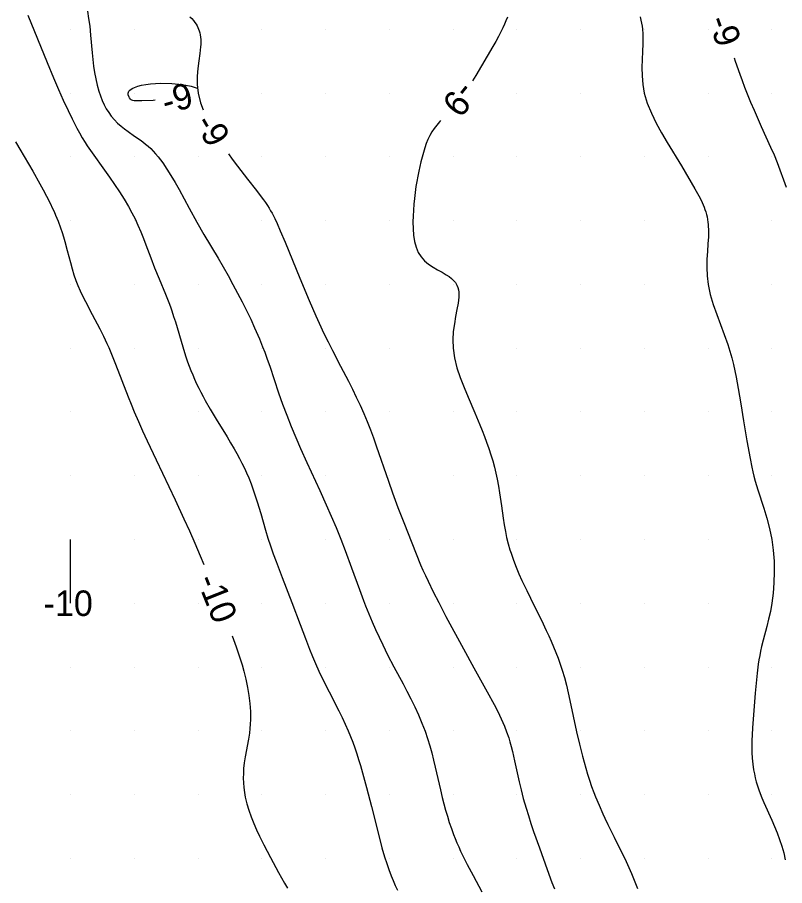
# Model space of a CAD drawing. Extents: x 2602990 to 2605851, y 618069 to 619180.
# Drawn here: x 2604395.8 to 2604456, y 618577.9 to 618645.9 of the extents above; entities that cross this region are included whole.
import ezdxf

# ---------------------------------------------------------------- set-up
doc = ezdxf.new("R2010")
doc.units = 0
for name, color, linetype in [('Default', 7, 'Continuous'), ('DTM Contours Major', 7, 'Continuous'), ('DTM Contours Major Text', 7, 'Continuous'), ('DTM Contours Minor', 7, 'Continuous'), ('DTM Contours Minor Text', 7, 'Continuous'), ('Exist DTM Scan Elevation Point', 7, 'Continuous')]:
    doc.layers.add(name, color=color, linetype=linetype)

# ---------------------------------------------------------------- blocks, each defined once
blk = doc.blocks.new('POINT_DISPLAY')
at = {"layer": 'Default'}
blk.add_line((0, 0), (0, 0), dxfattribs=at)

msp = doc.modelspace()

# ---------------------------------------------------------------- linework, layer by layer
at = {"layer": 'DTM Contours Major'}
for points in [[(2604395.691, 618636.173), (2604397.035, 618633.872), (2604397.598, 618632.881), (2604397.863, 618632.399), (2604398.113, 618631.928), (2604398.424, 618631.313), (2604398.568, 618631.013), (2604398.703, 618630.718), (2604398.832, 618630.427), (2604399.024, 618629.96), (2604399.223, 618629.428), (2604399.343, 618629.074), (2604399.453, 618628.717), (2604399.555, 618628.36), (2604399.743, 618627.648), (2604399.984, 618626.706), (2604400.115, 618626.228), (2604400.26, 618625.756), (2604400.413, 618625.316), (2604400.576, 618624.904), (2604400.751, 618624.505), (2604400.946, 618624.095), (2604401.16, 618623.667), (2604401.706, 618622.629), (2604402.291, 618621.516), (2604402.579, 618620.941), (2604402.855, 618620.36), (2604402.998, 618620.041), (2604403.269, 618619.401), (2604403.529, 618618.751), (2604404.516, 618616.191), (2604404.751, 618615.602), (2604405, 618615), (2604405.318, 618614.258), (2604405.654, 618613.504), (2604406, 618612.745), (2604406.702, 618611.248), (2604408.199, 618608.113), (2604408.893, 618606.629), (2604409.331, 618605.664), (2604409.755, 618604.699), (2604410.171, 618603.714), (2604410.452, 618603.031)], [(2604412.665, 618597.454), (2604412.989, 618596.575), (2604413.152, 618596.108), (2604413.307, 618595.638), (2604413.453, 618595.164), (2604413.589, 618594.685), (2604413.749, 618594.048), (2604413.884, 618593.406), (2604413.991, 618592.765), (2604414.068, 618592.129), (2604414.111, 618591.504), (2604414.116, 618590.893), (2604414.099, 618590.528), (2604414.069, 618590.168), (2604414.027, 618589.814), (2604413.955, 618589.341), (2604413.699, 618587.948), (2604413.627, 618587.489), (2604413.574, 618587.03), (2604413.551, 618586.66), (2604413.545, 618586.29), (2604413.557, 618585.918), (2604413.588, 618585.545), (2604413.638, 618585.171), (2604413.707, 618584.795), (2604413.831, 618584.281), (2604413.986, 618583.765), (2604414.168, 618583.249), (2604414.372, 618582.736), (2604414.592, 618582.229), (2604414.826, 618581.729), (2604415.162, 618581.05), (2604415.683, 618580.053), (2604416.305, 618578.887), (2604416.533, 618578.472), (2604416.767, 618578.063), (2604417.01, 618577.659)]]:
    msp.add_lwpolyline(points, dxfattribs=at)
at = {"layer": 'DTM Contours Minor'}
for points in [[(2604401.328, 618646.43), (2604401.42, 618645.839), (2604401.499, 618645.248), (2604401.572, 618644.547), (2604401.693, 618643.149), (2604401.746, 618642.63), (2604401.808, 618642.113), (2604401.884, 618641.603), (2604401.975, 618641.102), (2604402.084, 618640.615), (2604402.213, 618640.145), (2604402.336, 618639.777), (2604402.475, 618639.423), (2604402.63, 618639.086), (2604402.802, 618638.767), (2604402.991, 618638.465), (2604403.198, 618638.183), (2604403.436, 618637.907), (2604403.69, 618637.651), (2604403.958, 618637.412), (2604404.236, 618637.188), (2604404.52, 618636.976), (2604405.025, 618636.623), (2604405.459, 618636.322), (2604405.671, 618636.166), (2604405.88, 618636.004), (2604406.083, 618635.832), (2604406.284, 618635.646), (2604406.479, 618635.446), (2604406.671, 618635.235), (2604406.859, 618635.01), (2604407.044, 618634.772), (2604407.227, 618634.521), (2604407.554, 618634.039), (2604407.877, 618633.524), (2604408.196, 618632.986), (2604408.508, 618632.436), (2604409.305, 618630.978), (2604409.913, 618629.875), (2604410.463, 618628.918), (2604411.567, 618627.045), (2604411.958, 618626.374), (2604412.351, 618625.686), (2604412.74, 618624.986), (2604413.106, 618624.308), (2604413.46, 618623.627), (2604413.801, 618622.946), (2604414.127, 618622.27), (2604414.433, 618621.603), (2604414.809, 618620.733), (2604415.066, 618620.095), (2604415.227, 618619.676), (2604415.427, 618619.126), (2604415.617, 618618.583), (2604416.32, 618616.488), (2604416.632, 618615.605), (2604416.957, 618614.741), (2604417.302, 618613.865), (2604417.664, 618612.992), (2604418.04, 618612.127), (2604418.531, 618611.044), (2604419.546, 618608.845), (2604420.059, 618607.703), (2604420.445, 618606.823), (2604420.825, 618605.927), (2604421.194, 618605.018), (2604421.539, 618604.128), (2604422.039, 618602.775), (2604422.657, 618601.065), (2604422.974, 618600.219), (2604423.14, 618599.793), (2604423.391, 618599.173), (2604423.654, 618598.553), (2604423.926, 618597.937), (2604424.204, 618597.33), (2604424.487, 618596.736), (2604424.87, 618595.964), (2604425.361, 618595.017), (2604426.078, 618593.675), (2604426.384, 618593.094), (2604426.691, 618592.494), (2604426.993, 618591.877), (2604427.284, 618591.247), (2604427.556, 618590.606), (2604427.805, 618589.958), (2604427.997, 618589.392), (2604428.17, 618588.826), (2604428.326, 618588.261), (2604428.469, 618587.699), (2604428.601, 618587.144), (2604429.004, 618585.37), (2604429.148, 618584.769), (2604429.275, 618584.274), (2604429.41, 618583.783), (2604429.553, 618583.297), (2604429.704, 618582.816), (2604429.866, 618582.341), (2604430.037, 618581.873), (2604430.166, 618581.542), (2604430.301, 618581.215), (2604430.442, 618580.89), (2604430.588, 618580.568), (2604430.74, 618580.246), (2604430.898, 618579.926), (2604431.114, 618579.505), (2604431.567, 618578.661), (2604432.269, 618577.38)], [(2604396.656, 618646.115), (2604398.169, 618642.384), (2604398.661, 618641.204), (2604399.056, 618640.286), (2604399.433, 618639.438), (2604399.808, 618638.625), (2604400.115, 618637.985), (2604400.3, 618637.614), (2604400.494, 618637.243), (2604400.697, 618636.871), (2604400.911, 618636.499), (2604401.14, 618636.127), (2604401.313, 618635.859), (2604401.683, 618635.32), (2604402.666, 618633.951), (2604403.058, 618633.4), (2604403.449, 618632.834), (2604403.832, 618632.259), (2604404.201, 618631.677), (2604404.546, 618631.094), (2604404.812, 618630.61), (2604405.058, 618630.127), (2604405.286, 618629.641), (2604405.509, 618629.124), (2604405.717, 618628.607), (2604405.914, 618628.093), (2604406.288, 618627.084), (2604406.589, 618626.301), (2604406.941, 618625.443), (2604407.445, 618624.233), (2604407.703, 618623.579), (2604407.827, 618623.249), (2604407.945, 618622.915), (2604408.086, 618622.488), (2604408.22, 618622.056), (2604408.795, 618620.094), (2604409.016, 618619.395), (2604409.174, 618618.936), (2604409.302, 618618.59), (2604409.437, 618618.245), (2604409.58, 618617.901), (2604409.73, 618617.557), (2604409.888, 618617.212), (2604410.055, 618616.867), (2604410.219, 618616.541), (2604410.39, 618616.214), (2604410.568, 618615.884), (2604410.945, 618615.219), (2604411.417, 618614.43), (2604412.27, 618613.047), (2604412.553, 618612.58), (2604412.828, 618612.112), (2604413.042, 618611.734), (2604413.248, 618611.355), (2604413.445, 618610.976), (2604413.633, 618610.594), (2604413.811, 618610.211), (2604413.978, 618609.825), (2604414.163, 618609.361), (2604414.333, 618608.893), (2604414.491, 618608.425), (2604414.638, 618607.958), (2604414.912, 618607.03), (2604415.284, 618605.74), (2604415.483, 618605.09), (2604415.678, 618604.495), (2604415.892, 618603.88), (2604416.115, 618603.275), (2604416.602, 618602.009), (2604417.366, 618600.049), (2604418.012, 618598.324), (2604418.423, 618597.225), (2604418.742, 618596.403), (2604418.976, 618595.826), (2604419.214, 618595.267), (2604419.484, 618594.666), (2604419.792, 618594.021), (2604420.282, 618593.043), (2604421.041, 618591.559), (2604421.293, 618591.048), (2604421.536, 618590.529), (2604421.769, 618590.004), (2604421.952, 618589.559), (2604422.126, 618589.11), (2604422.29, 618588.657), (2604422.447, 618588.2), (2604422.596, 618587.74), (2604422.738, 618587.277), (2604422.986, 618586.42), (2604423.219, 618585.554), (2604423.6, 618584.063), (2604424.196, 618581.69), (2604424.423, 618580.834), (2604424.627, 618580.121), (2604424.794, 618579.593), (2604424.961, 618579.112), (2604425.146, 618578.63), (2604425.3, 618578.258), (2604425.468, 618577.881), (2604425.651, 618577.499)], [(2604409.357, 618645.987), (2604409.503, 618645.832), (2604409.636, 618645.677), (2604409.754, 618645.523), (2604409.841, 618645.394), (2604409.918, 618645.265), (2604409.985, 618645.134), (2604410.043, 618645.001), (2604410.092, 618644.866), (2604410.132, 618644.728), (2604410.169, 618644.557), (2604410.194, 618644.38), (2604410.209, 618644.198), (2604410.213, 618644.01), (2604410.208, 618643.816), (2604410.195, 618643.615), (2604410.136, 618643.092), (2604410.058, 618642.531), (2604409.982, 618641.936), (2604409.932, 618641.313), (2604409.93, 618640.666), (2604410, 618640), (2604410.188, 618639.221), (2604410.391, 618638.674)], [(2604434.266, 618645.953), (2604434.148, 618645.669), (2604434.024, 618645.389), (2604433.897, 618645.113), (2604433.765, 618644.84), (2604433.56, 618644.439), (2604433.348, 618644.043), (2604433.13, 618643.653), (2604432.685, 618642.888), (2604431.781, 618641.37), (2604431.518, 618640.945)], [(2604444.682, 618645.963), (2604444.736, 618645.724), (2604444.781, 618645.485), (2604444.819, 618645.246), (2604444.848, 618645.006), (2604444.878, 618644.63), (2604444.891, 618644.247), (2604444.89, 618643.853), (2604444.867, 618643.26), (2604444.837, 618642.643), (2604444.817, 618642.005), (2604444.825, 618641.35), (2604444.88, 618640.68), (2604445, 618640), (2604445.233, 618639.211), (2604445.551, 618638.421), (2604445.933, 618637.637), (2604446.355, 618636.868), (2604446.793, 618636.123), (2604447.905, 618634.284), (2604448.973, 618632.494), (2604449.181, 618632.126), (2604449.372, 618631.767), (2604449.542, 618631.413), (2604449.689, 618631.063), (2604449.758, 618630.871), (2604449.82, 618630.679), (2604449.873, 618630.485), (2604449.919, 618630.289), (2604449.956, 618630.09), (2604449.986, 618629.887), (2604450.005, 618629.703), (2604450.019, 618629.516), (2604450.027, 618629.324), (2604450.029, 618628.925), (2604450.022, 618628.717), (2604449.991, 618628.169), (2604449.949, 618627.585), (2604449.913, 618626.973), (2604449.899, 618626.334), (2604449.922, 618625.675), (2604450, 618625), (2604450.166, 618624.218), (2604450.4, 618623.426), (2604450.678, 618622.632), (2604451.274, 618621.061), (2604451.546, 618620.296), (2604451.714, 618619.762), (2604451.861, 618619.238), (2604451.989, 618618.725), (2604452.102, 618618.221), (2604452.201, 618617.727), (2604452.364, 618616.831), (2604452.561, 618615.627), (2604452.772, 618614.311), (2604453.042, 618612.738), (2604453.292, 618611.356), (2604453.43, 618610.663), (2604453.509, 618610.31), (2604453.597, 618609.951), (2604453.696, 618609.583), (2604453.903, 618608.904), (2604454.38, 618607.446), (2604454.616, 618606.666), (2604454.828, 618605.851), (2604455, 618605), (2604455.112, 618604.165), (2604455.176, 618603.311), (2604455.194, 618602.453), (2604455.169, 618601.606), (2604455.103, 618600.784), (2604455, 618600), (2604454.884, 618599.363), (2604454.75, 618598.761), (2604454.606, 618598.188), (2604454.319, 618597.112), (2604454.193, 618596.599), (2604454.117, 618596.249), (2604454.05, 618595.902), (2604453.991, 618595.558), (2604453.94, 618595.214), (2604453.853, 618594.523), (2604453.798, 618594), (2604453.706, 618592.942), (2604453.492, 618590.243), (2604453.458, 618589.688), (2604453.44, 618589.225), (2604453.434, 618588.762), (2604453.443, 618588.301), (2604453.467, 618587.843), (2604453.51, 618587.39), (2604453.574, 618586.942), (2604453.633, 618586.625), (2604453.703, 618586.31), (2604453.784, 618585.999), (2604453.876, 618585.689), (2604453.979, 618585.38), (2604454.091, 618585.071), (2604454.226, 618584.732), (2604454.371, 618584.39), (2604455.004, 618582.986), (2604455.217, 618582.494), (2604455.422, 618581.99), (2604455.614, 618581.475), (2604455.787, 618580.951), (2604455.936, 618580.421), (2604456.055, 618579.884)], [(2604452.045, 618642.75), (2604452.124, 618642.512), (2604452.478, 618641.492), (2604452.665, 618640.975), (2604452.862, 618640.453), (2604453.068, 618639.93), (2604453.334, 618639.287), (2604453.61, 618638.646), (2604454.175, 618637.386), (2604454.908, 618635.761), (2604455.173, 618635.147), (2604455.412, 618634.561), (2604455.637, 618633.978), (2604455.917, 618633.205), (2604456.12, 618632.614)], [(2604404.615, 618639.615), (2604404.599, 618639.674), (2604404.527, 618639.866), (2604404.513, 618639.933), (2604404.512, 618640), (2604404.535, 618640.081), (2604404.583, 618640.159), (2604404.657, 618640.235), (2604404.755, 618640.308), (2604404.876, 618640.377), (2604405.018, 618640.442), (2604405.274, 618640.531), (2604405.572, 618640.608), (2604405.907, 618640.672), (2604406.274, 618640.722), (2604406.667, 618640.755), (2604407.081, 618640.77), (2604407.933, 618640.748), (2604408.757, 618640.666), (2604409.464, 618640.537), (2604409.93, 618640.386)], [(2604406.629, 618639.441), (2604406.472, 618639.426), (2604405.588, 618639.38), (2604405, 618639.394), (2604404.889, 618639.416), (2604404.808, 618639.445), (2604404.749, 618639.479), (2604404.703, 618639.519), (2604404.615, 618639.615)], [(2604429.022, 618637.835), (2604428.925, 618637.731), (2604428.715, 618637.485), (2604428.517, 618637.226), (2604428.336, 618636.952), (2604428.175, 618636.664), (2604428.032, 618636.359), (2604427.903, 618636.036), (2604427.786, 618635.699), (2604427.678, 618635.346), (2604427.576, 618634.979), (2604427.483, 618634.618), (2604427.395, 618634.246), (2604427.311, 618633.864), (2604427.232, 618633.473), (2604427.159, 618633.074), (2604427.091, 618632.668), (2604427.025, 618632.208), (2604426.967, 618631.744), (2604426.921, 618631.278), (2604426.886, 618630.813), (2604426.864, 618630.352), (2604426.856, 618629.898), (2604426.867, 618629.364), (2604426.908, 618628.851), (2604426.984, 618628.367), (2604427.102, 618627.916), (2604427.269, 618627.508), (2604427.491, 618627.148), (2604427.765, 618626.846), (2604428.082, 618626.586), (2604428.427, 618626.358), (2604428.784, 618626.151), (2604429.137, 618625.955), (2604429.469, 618625.759), (2604429.681, 618625.617), (2604429.873, 618625.468), (2604430.042, 618625.308), (2604430.186, 618625.136), (2604430.301, 618624.95), (2604430.385, 618624.747), (2604430.427, 618624.575), (2604430.451, 618624.391), (2604430.458, 618624.194), (2604430.45, 618623.984), (2604430.429, 618623.76), (2604430.396, 618623.522), (2604430.308, 618623.029), (2604430.203, 618622.49), (2604430.101, 618621.91), (2604430.02, 618621.298), (2604429.98, 618620.659), (2604430, 618620), (2604430.111, 618619.237), (2604430.304, 618618.464), (2604430.56, 618617.688), (2604430.859, 618616.914), (2604431.182, 618616.149), (2604431.717, 618614.92), (2604432.109, 618613.987), (2604432.293, 618613.53), (2604432.468, 618613.079), (2604432.633, 618612.633), (2604432.805, 618612.138), (2604432.963, 618611.647), (2604433.108, 618611.161), (2604433.239, 618610.678), (2604433.356, 618610.199), (2604433.459, 618609.723), (2604433.56, 618609.186), (2604433.647, 618608.655), (2604433.792, 618607.627), (2604433.925, 618606.662), (2604434.009, 618606.135), (2604434.101, 618605.634), (2604434.203, 618605.157), (2604434.326, 618604.67), (2604434.463, 618604.197), (2604434.55, 618603.921), (2604434.739, 618603.372), (2604434.947, 618602.827), (2604435.169, 618602.296), (2604435.401, 618601.778), (2604435.776, 618600.987), (2604436.359, 618599.803), (2604436.924, 618598.674), (2604437.314, 618597.87), (2604437.507, 618597.452), (2604437.698, 618597.025), (2604437.885, 618596.588), (2604438.066, 618596.142), (2604438.24, 618595.688), (2604438.405, 618595.226), (2604438.559, 618594.757), (2604438.733, 618594.165), (2604438.891, 618593.569), (2604439.036, 618592.972), (2604439.169, 618592.379), (2604439.69, 618589.923), (2604439.905, 618588.96), (2604440.06, 618588.321), (2604440.143, 618587.999), (2604440.269, 618587.533), (2604440.405, 618587.063), (2604440.549, 618586.59), (2604440.704, 618586.116), (2604440.868, 618585.642), (2604441.042, 618585.168), (2604441.174, 618584.83), (2604441.452, 618584.156), (2604441.75, 618583.484), (2604441.906, 618583.148), (2604442.143, 618582.653), (2604442.633, 618581.668), (2604443.118, 618580.702), (2604443.464, 618579.988), (2604443.792, 618579.276), (2604443.995, 618578.81), (2604444.163, 618578.412), (2604444.475, 618577.633)], [(2604412.39, 618635.222), (2604412.687, 618634.813), (2604413.098, 618634.268), (2604413.886, 618633.258), (2604414.596, 618632.355), (2604414.962, 618631.871), (2604415.131, 618631.639), (2604415.289, 618631.412), (2604415.438, 618631.189), (2604415.577, 618630.968), (2604415.694, 618630.77), (2604415.805, 618630.571), (2604416.011, 618630.171), (2604416.205, 618629.762), (2604416.451, 618629.205), (2604416.827, 618628.307), (2604417.991, 618625.487), (2604418.726, 618623.738), (2604419.247, 618622.535), (2604419.509, 618621.95), (2604419.877, 618621.153), (2604420.199, 618620.484), (2604420.539, 618619.805), (2604421.178, 618618.576), (2604421.79, 618617.404), (2604422.101, 618616.792), (2604422.41, 618616.167), (2604422.71, 618615.53), (2604422.998, 618614.885), (2604423.265, 618614.245), (2604423.515, 618613.604), (2604423.752, 618612.966), (2604423.977, 618612.337), (2604424.929, 618609.572), (2604425.254, 618608.662), (2604425.678, 618607.513), (2604426.126, 618606.336), (2604426.755, 618604.723), (2604427.101, 618603.863), (2604427.456, 618603.018), (2604427.638, 618602.603), (2604427.834, 618602.17), (2604428.034, 618601.743), (2604428.447, 618600.896), (2604428.874, 618600.058), (2604429.445, 618598.97), (2604430.812, 618596.419), (2604431.618, 618594.948), (2604432.809, 618592.816), (2604433.085, 618592.307), (2604433.344, 618591.813), (2604433.641, 618591.219), (2604433.776, 618590.93), (2604433.904, 618590.646), (2604434.023, 618590.365), (2604434.194, 618589.926), (2604434.361, 618589.444), (2604434.46, 618589.121), (2604434.563, 618588.756), (2604434.657, 618588.388), (2604434.83, 618587.641), (2604435.188, 618585.993), (2604435.332, 618585.382), (2604435.509, 618584.703), (2604435.728, 618583.94), (2604435.911, 618583.348), (2604436.11, 618582.735), (2604436.321, 618582.105), (2604436.767, 618580.82), (2604437.376, 618579.121), (2604437.757, 618578.096), (2604437.948, 618577.599)], [(2604400, 618600), (2604400, 618605)]]:
    msp.add_lwpolyline(points, dxfattribs=at)

# ---------------------------------------------------------------- block references
at = {"layer": 'Exist DTM Scan Elevation Point', "xscale": 1.3123333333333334, "yscale": 1.3123333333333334}
for p in [(2604400, 618645), (2604405, 618645), (2604410, 618645), (2604415, 618645), (2604420, 618645), (2604425, 618645), (2604430, 618645), (2604435, 618645), (2604440, 618645), (2604445, 618645), (2604450, 618645), (2604455, 618645), (2604400, 618640), (2604405, 618640), (2604410, 618640), (2604415, 618640), (2604420, 618640), (2604425, 618640), (2604430, 618640), (2604435, 618640), (2604440, 618640), (2604445, 618640), (2604450, 618640), (2604455, 618640), (2604400, 618635), (2604405, 618635), (2604410, 618635), (2604415, 618635), (2604420, 618635), (2604425, 618635), (2604430, 618635), (2604435, 618635), (2604440, 618635), (2604445, 618635), (2604450, 618635), (2604455, 618635), (2604400, 618630), (2604405, 618630), (2604410, 618630), (2604415, 618630), (2604420, 618630), (2604425, 618630), (2604430, 618630), (2604435, 618630), (2604440, 618630), (2604445, 618630), (2604450, 618630), (2604455, 618630), (2604400, 618625), (2604405, 618625), (2604410, 618625), (2604415, 618625), (2604420, 618625), (2604425, 618625), (2604430, 618625), (2604435, 618625), (2604440, 618625), (2604445, 618625), (2604450, 618625), (2604455, 618625), (2604400, 618620), (2604405, 618620), (2604410, 618620), (2604415, 618620), (2604420, 618620), (2604425, 618620), (2604430, 618620), (2604435, 618620), (2604440, 618620), (2604445, 618620), (2604450, 618620), (2604455, 618620), (2604400, 618615), (2604405, 618615), (2604410, 618615), (2604415, 618615), (2604420, 618615), (2604425, 618615), (2604430, 618615), (2604435, 618615), (2604440, 618615), (2604445, 618615), (2604450, 618615), (2604455, 618615), (2604400, 618610), (2604405, 618610), (2604410, 618610), (2604415, 618610), (2604420, 618610), (2604425, 618610), (2604430, 618610), (2604435, 618610), (2604440, 618610), (2604445, 618610), (2604450, 618610), (2604455, 618610), (2604400, 618605), (2604405, 618605), (2604410, 618605), (2604415, 618605), (2604420, 618605), (2604425, 618605), (2604430, 618605), (2604435, 618605), (2604440, 618605), (2604445, 618605), (2604450, 618605), (2604455, 618605), (2604400, 618600), (2604405, 618600), (2604410, 618600), (2604415, 618600), (2604420, 618600), (2604425, 618600), (2604430, 618600), (2604435, 618600), (2604440, 618600), (2604445, 618600), (2604450, 618600), (2604455, 618600), (2604400, 618595), (2604405, 618595), (2604410, 618595), (2604415, 618595), (2604420, 618595), (2604425, 618595), (2604430, 618595), (2604435, 618595), (2604440, 618595), (2604445, 618595), (2604450, 618595), (2604455, 618595), (2604400, 618590), (2604405, 618590), (2604410, 618590), (2604415, 618590), (2604420, 618590), (2604425, 618590), (2604430, 618590), (2604435, 618590), (2604440, 618590), (2604445, 618590), (2604450, 618590), (2604455, 618590), (2604400, 618585), (2604405, 618585), (2604410, 618585), (2604415, 618585), (2604420, 618585), (2604425, 618585), (2604430, 618585), (2604435, 618585), (2604440, 618585), (2604445, 618585), (2604450, 618585), (2604455, 618585), (2604400, 618580), (2604405, 618580), (2604410, 618580), (2604415, 618580), (2604420, 618580), (2604425, 618580), (2604430, 618580), (2604435, 618580), (2604440, 618580), (2604445, 618580), (2604450, 618580), (2604455, 618580)]:
    msp.add_blockref('POINT_DISPLAY', p, dxfattribs=at)

# ---------------------------------------------------------------- texts
at = {"layer": 'DTM Contours Major Text'}
msp.add_text('-10', height=2, rotation=291.64622, dxfattribs=at).set_placement((2604409.86, 618601.847))
at = {"layer": 'DTM Contours Minor Text'}
for rotation, p in [(289.54208, (2604449.975, 618645.7)), (15.97247, (2604407.474, 618638.305)), (231.24012, (2604430.522, 618641.077)), (300.07117, (2604409.679, 618637.659))]:
    msp.add_text('-9', height=2, rotation=rotation, dxfattribs=at).set_placement(p)
msp.add_text('-10', height=2, dxfattribs=at).set_placement((2604397.882, 618599))

doc.saveas('drawing.dxf')
